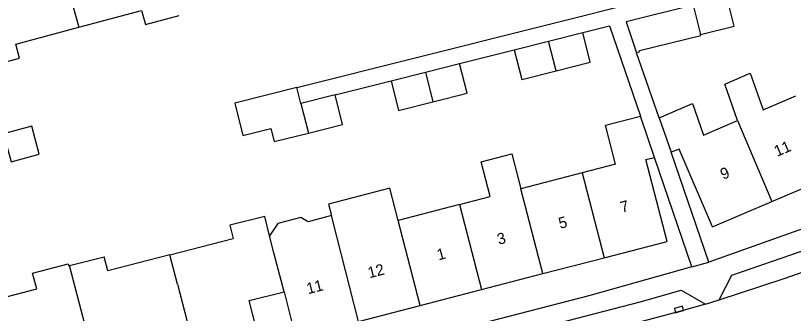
# Model space of a CAD drawing. Extents: x 137999 to 141000, y 397500 to 400501.
# Drawn here: x 138680.8 to 138750.8, y 400257.8 to 400284.6 of the extents above; entities that cross this region are included whole.
import ezdxf

# ---------------------------------------------------------------- set-up
doc = ezdxf.new("R2010")
doc.units = 0
for name, color, linetype in [('gg-afsc-erfafscheiding', 7, 'Continuous'), ('gg-afsc-muur', 7, 'Continuous'), ('gg-anno-huisnummerreeks BGT', 7, 'Continuous'), ('gg-bbg-gedigitaliseerde bebouwing', 7, 'Continuous'), ('gg-bbg-gedigitaliseerde bijgebouw', 7, 'Continuous'), ('gg-bbg-hoofdgebouw', 7, 'Continuous'), ('gg-bbg-tussenscheiding', 7, 'Continuous'), ('gg-knt-verharding', 7, 'Continuous'), ('gg-knt-verharding nz', 7, 'Continuous'), ('gt-grn-weggrens', 7, 'Continuous'), ('gt-symb-kolk', 7, 'Continuous')]:
    doc.layers.add(name, color=color, linetype=linetype)

# ---------------------------------------------------------------- blocks, each defined once
blk = doc.blocks.new('gt0-KOLK')
at = {"layer": 'gt-symb-kolk'}
blk.add_lwpolyline([(0, 0), (0.375, 0), (0.375, 0.4), (-0.375, 0.4), (-0.375, 0), (0, 0)], dxfattribs=at)

msp = doc.modelspace()

# ---------------------------------------------------------------- linework, layer by layer
at = {"layer": 'gg-afsc-erfafscheiding'}
for p, q in [((138706.099, 400278.149), (138757.879, 400291.123)), ((138720.745, 400280.284), (138725.661, 400281.525)), ((138709.551, 400277.477), (138714.587, 400278.734))]:
    msp.add_line(p, q, dxfattribs=at)
msp.add_lwpolyline([(138731.828, 400283.079), (138734.226, 400283.683), (138737.009, 400275.55)], dxfattribs=at)
at = {"layer": 'gg-afsc-muur'}
msp.add_line((138738.685, 400275.419), (138736.66, 400281.257), dxfattribs=at)
at = {"layer": 'gg-bbg-gedigitaliseerde bebouwing'}
for p, q in [((138742.697, 400273.858), (138745.743, 400275.158)), ((138734.776, 400271.252), (138731.766, 400270.471)), ((138731.766, 400270.471), (138726.24, 400269.037)), ((138720.732, 400267.607), (138715.215, 400266.175)), ((138694.685, 400263.083), (138700.37, 400264.549))]:
    msp.add_line(p, q, dxfattribs=at)
for points in [[(138686.484, 400283.557), (138692.137, 400285.063), (138692.473, 400283.805), (138695.527, 400284.619)], [(138678.104, 400279.976), (138681.148, 400280.787), (138680.812, 400282.046), (138686.484, 400283.557)], [(138745.743, 400275.158), (138744.595, 400278.443), (138746.894, 400279.424), (138748.042, 400276.139), (138750.995, 400277.4)], [(138738.685, 400275.419), (138741.701, 400276.707), (138742.697, 400273.858)], [(138720.732, 400267.607), (138723.486, 400268.322), (138722.674, 400271.45), (138725.431, 400272.164), (138726.24, 400269.037)], [(138715.215, 400266.175), (138714.459, 400269.088), (138708.952, 400267.658), (138709.222, 400266.617)], [(138703.649, 400264.786), (138703.213, 400266.548), (138700.068, 400265.77), (138700.37, 400264.549)], [(138709.222, 400266.617), (138707.11, 400266.069), (138706.458, 400266.444), (138704.386, 400265.906), (138703.649, 400264.786)], [(138694.685, 400263.083), (138689.085, 400261.639), (138688.755, 400262.918)]]:
    msp.add_lwpolyline(points, dxfattribs=at)
at = {"layer": 'gg-bbg-gedigitaliseerde bijgebouw'}
for p, q in [((138728.744, 400282.302), (138731.828, 400283.079)), ((138725.661, 400281.525), (138728.744, 400282.302)), ((138717.666, 400279.509), (138720.745, 400280.284)), ((138714.587, 400278.734), (138717.666, 400279.509)), ((138706.465, 400276.699), (138706.099, 400278.149)), ((138709.551, 400277.477), (138706.465, 400276.699))]:
    msp.add_line(p, q, dxfattribs=at)
for points in [[(138742.417, 400282.9), (138745.454, 400283.658), (138744.791, 400286.316)], [(138741.746, 400285.556), (138735.718, 400284.052), (138736.66, 400281.257)], [(138729.422, 400279.649), (138732.495, 400280.426), (138731.828, 400283.079)], [(138736.66, 400281.257), (138736.964, 400281.361), (138736.924, 400281.474), (138742.437, 400282.822), (138742.417, 400282.9)], [(138725.661, 400281.525), (138726.33, 400278.868), (138729.422, 400279.649)], [(138718.35, 400276.856), (138721.414, 400277.627), (138720.745, 400280.284)], [(138714.587, 400278.734), (138715.256, 400276.077), (138718.35, 400276.856)], [(138706.099, 400278.149), (138700.507, 400276.74), (138701.244, 400273.815), (138703.755, 400274.448), (138704.053, 400273.266), (138707.137, 400274.043)], [(138707.137, 400274.043), (138710.221, 400274.82), (138709.551, 400277.477)], [(138680.406, 400271.446), (138682.931, 400272.127), (138682.25, 400274.653), (138679.724, 400273.972), (138680.406, 400271.446)]]:
    msp.add_lwpolyline(points, dxfattribs=at)
at = {"layer": 'gg-bbg-hoofdgebouw'}
for p, q in [((138738.275, 400271.853), (138737.009, 400275.55)), ((138738.685, 400275.419), (138739.773, 400272.307)), ((138748.847, 400267.894), (138754.098, 400270.133)), ((138743.487, 400265.608), (138748.847, 400267.894)), ((138733.76, 400262.831), (138739.407, 400264.295)), ((138685.661, 400262.114), (138688.755, 400262.918)), ((138728.217, 400261.395), (138733.76, 400262.831)), ((138722.699, 400259.965), (138728.217, 400261.395)), ((138704.95, 400259.748), (138706.012, 400255.64)), ((138717.181, 400258.535), (138722.699, 400259.965)), ((138711.654, 400257.102), (138717.181, 400258.535))]:
    msp.add_line(p, q, dxfattribs=at)
for points in [[(138734.776, 400271.252), (138733.873, 400274.737), (138737.009, 400275.55)], [(138743.487, 400265.608), (138740.509, 400272.591), (138739.773, 400272.307)], [(138739.407, 400264.295), (138737.5, 400271.652), (138738.275, 400271.853)], [(138677.294, 400258.626), (138682.696, 400260.025), (138682.33, 400261.438), (138685.535, 400262.267), (138685.58, 400262.093), (138685.661, 400262.114)], [(138703.327, 400253.006), (138701.81, 400258.972), (138704.95, 400259.748)]]:
    msp.add_lwpolyline(points, dxfattribs=at)
at = {"layer": 'gg-bbg-tussenscheiding'}
for p, q in [((138683.596, 400294.143), (138686.484, 400283.557)), ((138741.746, 400285.556), (138742.417, 400282.9)), ((138729.422, 400279.649), (138728.744, 400282.302)), ((138717.666, 400279.509), (138718.35, 400276.856)), ((138706.465, 400276.699), (138707.137, 400274.043)), ((138745.743, 400275.158), (138748.847, 400267.894)), ((138731.766, 400270.471), (138733.76, 400262.831)), ((138728.217, 400261.395), (138726.24, 400269.037)), ((138720.732, 400267.607), (138722.699, 400259.965)), ((138709.708, 400264.745), (138709.222, 400266.617)), ((138717.181, 400258.535), (138715.215, 400266.175)), ((138704.024, 400263.27), (138703.649, 400264.786)), ((138711.654, 400257.102), (138709.708, 400264.745)), ((138695.361, 400260.462), (138694.685, 400263.083)), ((138704.95, 400259.748), (138704.024, 400263.27)), ((138687.433, 400255.257), (138685.661, 400262.114)), ((138695.361, 400260.462), (138697.68, 400251.555))]:
    msp.add_line(p, q, dxfattribs=at)
at = {"layer": 'gg-knt-verharding'}
for p, q in [((138743.153, 400262.43), (138739.773, 400272.307)), ((138741.645, 400262.006), (138738.275, 400271.853)), ((138742.871, 400258.653), (138744.094, 400259.034))]:
    msp.add_line(p, q, dxfattribs=at)
for points in [[(138780.935, 400278.662), (138777.08, 400276.7), (138766.029, 400271.202), (138756.584, 400267.187), (138743.153, 400262.43)], [(138744.094, 400259.034), (138745.235, 400261.264), (138751.502, 400263.409), (138759.17, 400266.365), (138769.321, 400270.843), (138775.416, 400273.877)], [(138741.645, 400262.006), (138732.385, 400259.399), (138706.368, 400252.673), (138704.869, 400250.427)], [(138709.471, 400251.716), (138736.989, 400258.872), (138740.665, 400259.908), (138742.871, 400258.653)]]:
    msp.add_lwpolyline(points, dxfattribs=at)
at = {"layer": 'gg-knt-verharding nz'}
for points in [[(138744.094, 400259.034), (138749.956, 400260.971), (138752.841, 400261.981), (138755.698, 400263.068), (138762.808, 400266.03), (138769.863, 400269.122), (138773.891, 400271.038), (138777.846, 400273.101)], [(138742.871, 400258.653), (138740.536, 400257.977), (138725.543, 400254.007)]]:
    msp.add_lwpolyline(points, dxfattribs=at)
at = {"layer": 'gt-grn-weggrens'}
msp.add_line((138741.645, 400262.006), (138743.153, 400262.43), dxfattribs=at)

# ---------------------------------------------------------------- block references
at = {"layer": 'gt-symb-kolk', "rotation": 16.13420459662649}
msp.add_blockref('gt0-KOLK', (138740.536, 400257.977), dxfattribs=at)

# ---------------------------------------------------------------- texts
at = {"layer": 'gg-anno-huisnummerreeks BGT'}
for s, rotation, p in [('11', 23.1, (138749.298, 400271.891)), ('9', 23.1, (138744.458, 400269.827)), ('7', 14.5, (138735.347, 400266.859)), ('5', 14.5, (138729.791, 400265.419)), ('3', 14.5, (138724.261, 400263.986)), ('1', 14.5, (138718.846, 400262.583)), ('12', 14.5, (138712.623, 400260.969)), ('11', 14.5, (138707.113, 400259.541))]:
    msp.add_text(s, height=1, rotation=rotation, dxfattribs=at).set_placement(p)

doc.saveas('drawing.dxf')
